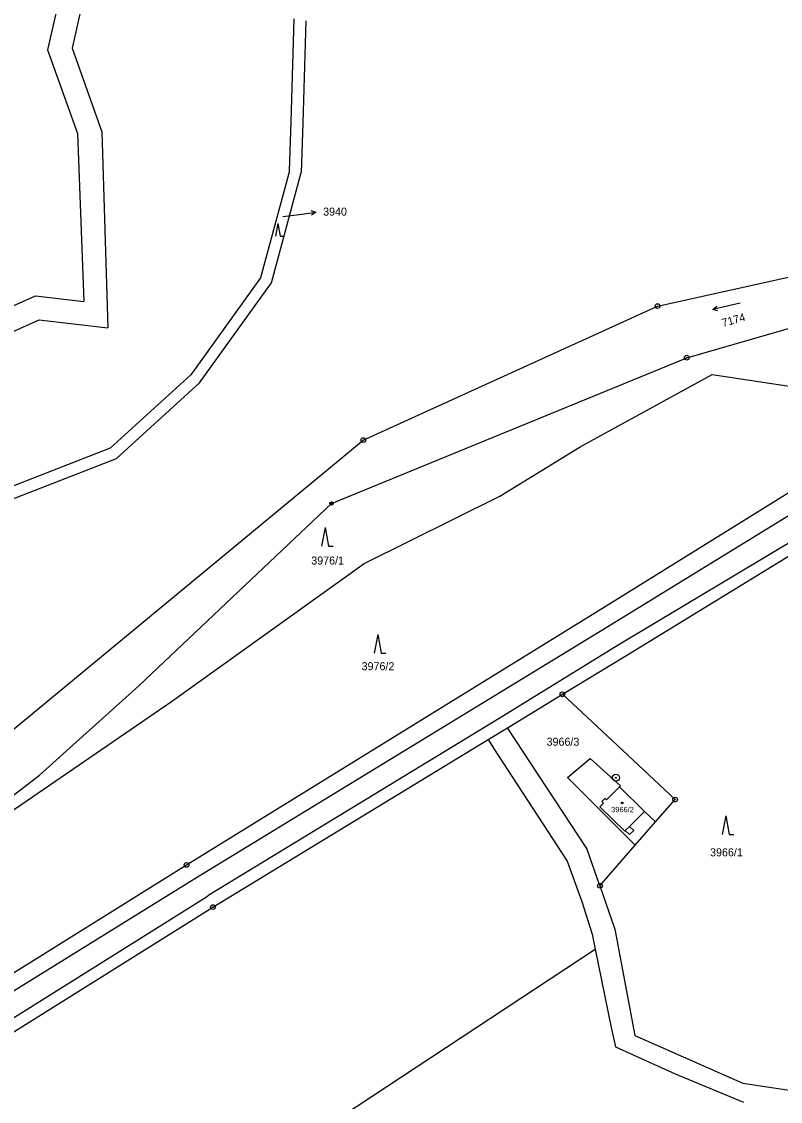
# Model space of a CAD drawing. Extents: x -593183 to -588034, y -1130415 to -1124994.
# Drawn here: x -592267.4 to -592106.2, y -1130247.5 to -1130018.2 of the extents above; entities that cross this region are included whole.
import ezdxf

# ---------------------------------------------------------------- set-up
doc = ezdxf.new("R2010")
doc.units = 0
for name, color, linetype in [('Vrstva 1', 7, 'Continuous'), ('Vrstva 16', 7, 'Continuous'), ('Vrstva 18', 7, 'Continuous'), ('Vrstva 19', 7, 'Continuous'), ('Vrstva 24', 7, 'Continuous'), ('Vrstva 25', 7, 'Continuous'), ('Vrstva 4', 7, 'Continuous')]:
    doc.layers.add(name, color=color, linetype=linetype)

msp = doc.modelspace()

# ---------------------------------------------------------------- linework, layer by layer
at = {"layer": 'Vrstva 1'}
for p, q in [((-592259.13, -1130012.14), (-592261.86, -1130024.16)), ((-592253.96, -1130011.95), (-592256.66, -1130023.85)), ((-592210.11, -1130039.44), (-592209.5, -1130017.61)), ((-592207.01, -1130017.99), (-592207.62, -1130039.67)), ((-592261.86, -1130024.16), (-592255.5, -1130041.96)), ((-592256.66, -1130023.85), (-592250.32, -1130041.6)), ((-592210.45, -1130049.87), (-592210.11, -1130039.44)), ((-592207.62, -1130039.67), (-592207.96, -1130050.24)), ((-592255.5, -1130041.96), (-592254.14, -1130077.59)), ((-592250.32, -1130041.6), (-592249.06, -1130083.21)), ((-592210.45, -1130049.87), (-592216.61, -1130072.59)), ((-592214.32, -1130073.68), (-592207.96, -1130050.24)), ((-592132.29, -1130078.59), (-592099.04, -1130071.19)), ((-592216.61, -1130072.59), (-592231.45, -1130093.21)), ((-592229.57, -1130094.88), (-592214.32, -1130073.68)), ((-592275.32, -1130081.24), (-592264.41, -1130076.4)), ((-592264.41, -1130076.4), (-592254.14, -1130077.59)), ((-592194.8, -1130107.03), (-592132.29, -1130078.59)), ((-592272.95, -1130085.66), (-592263.63, -1130081.52)), ((-592263.63, -1130081.52), (-592249.06, -1130083.21)), ((-592126.09, -1130089.54), (-592102.25, -1130082.74)), ((-592201.52, -1130120.51), (-592126.09, -1130089.54)), ((-592148.69, -1130108.46), (-592120.71, -1130093.09)), ((-592120.71, -1130093.09), (-592100.62, -1130096.15)), ((-592231.45, -1130093.21), (-592248.55, -1130108.76)), ((-592247.21, -1130110.92), (-592229.57, -1130094.88)), ((-592145.24, -1130143.5), (-592081.15, -1130103.68)), ((-592248.55, -1130108.76), (-592290.71, -1130125.21)), ((-592274.57, -1130172.96), (-592194.8, -1130107.03)), ((-592165.81, -1130118.97), (-592148.69, -1130108.46)), ((-592289.92, -1130127.59), (-592247.21, -1130110.92)), ((-592139.38, -1130153.04), (-592074.38, -1130113.19)), ((-592242.38, -1130159.16), (-592201.52, -1130120.51)), ((-592194.59, -1130133.25), (-592165.81, -1130118.97)), ((-592235.5, -1130162.55), (-592194.59, -1130133.25)), ((-592232.34, -1130197.24), (-592145.24, -1130143.5)), ((-592152.49, -1130161.02), (-592139.38, -1130153.04)), ((-592263.56, -1130178.19), (-592242.38, -1130159.16)), ((-592164.15, -1130168.12), (-592152.49, -1130161.02)), ((-592152.49, -1130161.02), (-592141.94, -1130170.86)), ((-592270.02, -1130186.17), (-592235.5, -1130162.55)), ((-592168.27, -1130170.63), (-592164.15, -1130168.12)), ((-592147.32, -1130193.73), (-592164.15, -1130168.12)), ((-592226.72, -1130206.2), (-592168.27, -1130170.63)), ((-592168.27, -1130170.63), (-592167.1, -1130172.43)), ((-592141.94, -1130170.86), (-592128.56, -1130183.37)), ((-592167.1, -1130172.43), (-592151.47, -1130196.42)), ((-592151.43, -1130178.69), (-592146.57, -1130174.68)), ((-592146.57, -1130174.68), (-592140.18, -1130180.44)), ((-592288.21, -1130197.04), (-592263.56, -1130178.19)), ((-592151.43, -1130178.69), (-592137.01, -1130193.04)), ((-592140.18, -1130180.44), (-592140.37, -1130180.63)), ((-592140.37, -1130180.63), (-592135.02, -1130185.88)), ((-592132.69, -1130188.1), (-592128.56, -1130183.37)), ((-592135.02, -1130185.88), (-592132.69, -1130188.1)), ((-592137.01, -1130193.04), (-592132.69, -1130188.1)), ((-592144.54, -1130201.66), (-592147.32, -1130193.73)), ((-592144.54, -1130201.66), (-592137.01, -1130193.04)), ((-592312.78, -1130247.35), (-592232.34, -1130197.24)), ((-592151.47, -1130196.42), (-592148.36, -1130205.03)), ((-592144.54, -1130201.66), (-592141.32, -1130210.87)), ((-592148.36, -1130205.03), (-592146.17, -1130211.94)), ((-592330.12, -1130270.81), (-592226.72, -1130206.2)), ((-592146.17, -1130211.94), (-592145.5, -1130215.1)), ((-592141.32, -1130210.87), (-592137.13, -1130233.45)), ((-592335.59, -1130340.25), (-592145.5, -1130215.1)), ((-592145.5, -1130215.1), (-592142.14, -1130231.76)), ((-592142.14, -1130231.76), (-592141.24, -1130235.85)), ((-592137.13, -1130233.45), (-592114.17, -1130243.58)), ((-592141.24, -1130235.85), (-592128.52, -1130241.64)), ((-592128.52, -1130241.64), (-592114.05, -1130247.6)), ((-592114.17, -1130243.58), (-592083.64, -1130248.15))]:
    msp.add_line(p, q, dxfattribs=at)
at = {"layer": 'Vrstva 16'}
msp.add_line((-592211.9, -1130059.55), (-592207.85, -1130059.03), dxfattribs=at)
at = {"layer": 'Vrstva 24'}
for centre, radius in [((-592132.29, -1130078.59), 0.5), ((-592132.29, -1130078.59), 0.0327), ((-592126.09, -1130089.54), 0.5), ((-592126.09, -1130089.54), 0.0327), ((-592194.8, -1130107.03), 0.5), ((-592194.8, -1130107.03), 0.0327), ((-592201.52, -1130120.51), 0.35), ((-592201.52, -1130120.51), 0.0229), ((-592152.49, -1130161.02), 0.5), ((-592152.49, -1130161.02), 0.0327), ((-592141.13, -1130178.73), 0.75), ((-592141.13, -1130178.73), 0.0903), ((-592128.56, -1130183.37), 0.5), ((-592128.56, -1130183.37), 0.0327), ((-592232.34, -1130197.24), 0.5), ((-592232.34, -1130197.24), 0.0327), ((-592144.54, -1130201.66), 0.5), ((-592144.54, -1130201.66), 0.0327), ((-592226.72, -1130206.2), 0.5), ((-592226.72, -1130206.2), 0.0327)]:
    msp.add_circle(centre, radius, dxfattribs=at)
at = {"layer": 'Vrstva 25'}
for p, q in [((-592207.85, -1130059.03), (-592204.87, -1130058.64)), ((-592212.96, -1130061.06), (-592213.46, -1130063.74)), ((-592212.96, -1130061.06), (-592212.47, -1130063.74)), ((-592212.47, -1130063.74), (-592211.8, -1130063.74)), ((-592114.73, -1130077.96), (-592120.57, -1130079.34)), ((-592202.92, -1130125.57), (-592203.66, -1130129.57)), ((-592202.92, -1130125.57), (-592202.19, -1130129.57)), ((-592202.19, -1130129.57), (-592201.19, -1130129.57)), ((-592191.71, -1130148.31), (-592192.45, -1130152.31)), ((-592191.71, -1130148.31), (-592190.98, -1130152.31)), ((-592190.98, -1130152.31), (-592189.98, -1130152.31)), ((-592117.78, -1130186.79), (-592118.52, -1130190.79)), ((-592117.78, -1130186.79), (-592117.05, -1130190.79)), ((-592117.05, -1130190.79), (-592116.05, -1130190.79))]:
    msp.add_line(p, q, dxfattribs=at)
for points in [[(-592205.93, -1130058.28), (-592204.87, -1130058.64), (-592205.8, -1130059.27)], [(-592119.48, -1130079.6), (-592120.57, -1130079.34), (-592119.71, -1130078.62)]]:
    msp.add_lwpolyline(points, dxfattribs=at)
for radius in [0.175, 0.15]:
    msp.add_circle((-592139.8, -1130184.08), radius, dxfattribs=at)
at = {"layer": 'Vrstva 4'}
for p, q in [((-592143.19, -1130146.83), (-592074.38, -1130104.5)), ((-592140.67, -1130150.49), (-592071.31, -1130109.09)), ((-592230.54, -1130200.12), (-592143.19, -1130146.83)), ((-592165.91, -1130166.06), (-592140.67, -1130150.49)), ((-592227.61, -1130203.63), (-592165.91, -1130166.06)), ((-592140.37, -1130180.63), (-592143.12, -1130183.45)), ((-592143.77, -1130184.12), (-592144.52, -1130184.88)), ((-592143.45, -1130183.13), (-592144.1, -1130183.8)), ((-592144.1, -1130183.8), (-592143.77, -1130184.12)), ((-592143.12, -1130183.45), (-592143.45, -1130183.13)), ((-592144.52, -1130184.88), (-592139.23, -1130190.05)), ((-592138.24, -1130189.07), (-592135.02, -1130185.88)), ((-592138.24, -1130189.07), (-592139.13, -1130189.95)), ((-592137.34, -1130189.94), (-592138.24, -1130189.07)), ((-592139.23, -1130190.05), (-592139.13, -1130189.95)), ((-592139.13, -1130189.95), (-592138.23, -1130190.82)), ((-592138.23, -1130190.82), (-592137.34, -1130189.94)), ((-592318.8, -1130254.73), (-592230.54, -1130200.12)), ((-592327.67, -1130266.43), (-592228.09, -1130204.01)), ((-592228.09, -1130204.01), (-592227.61, -1130203.63))]:
    msp.add_line(p, q, dxfattribs=at)

# ---------------------------------------------------------------- texts
at = {"layer": 'Vrstva 16'}
msp.add_text('3940', height=1.7, dxfattribs=at).set_placement((-592203.32, -1130059.37))
at = {"layer": 'Vrstva 18'}
for s, height, p in [('3940', 0.1, (-592211.9, -1130059.55)), ('3976/1', 1.7, (-592205.84, -1130133.46)), ('3976/2', 1.7, (-592195.14, -1130155.9)), ('3966/3', 1.7, (-592155.85, -1130171.94)), ('3966/1', 1.7, (-592121.12, -1130195.42))]:
    msp.add_text(s, height=height, dxfattribs=at).set_placement(p)
msp.add_text('7174', height=1.7, rotation=15.4414, dxfattribs=at).set_placement((-592118.37, -1130083.02))
at = {"layer": 'Vrstva 19'}
msp.add_text('3966/2', height=1.14, dxfattribs=at).set_placement((-592142.13, -1130186.06))

doc.saveas('drawing.dxf')
